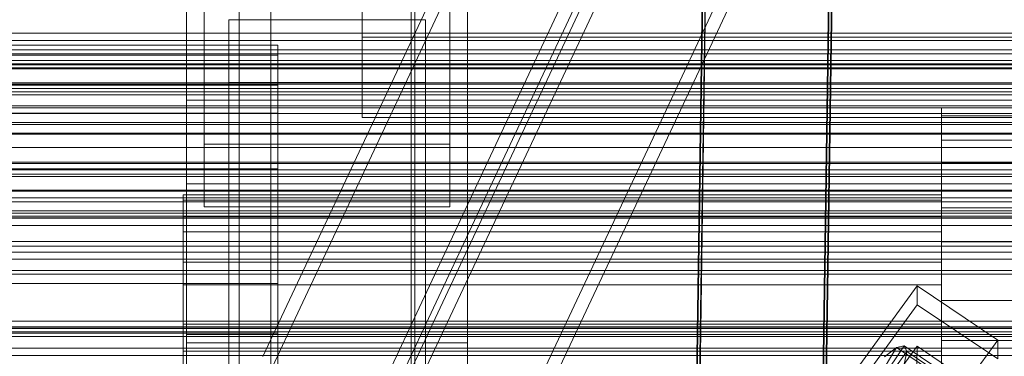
# Model space of a CAD drawing. Header units: millimetres. Extents: x -2233 to 61924, y -68080 to 6847.
# Tile 287 of 656: x -474 to -334, y -33198 to -33150. Entities that reach past the tile are written whole.
import ezdxf

# ---------------------------------------------------------------- set-up
doc = ezdxf.new("R2010")
doc.units = ezdxf.units.MM
for name, color, linetype, lineweight in [('frontal_C01', 7, 'Continuous', 0), ('frontal_C02', 7, 'Continuous', 0), ('frontal_C03', 7, 'Continuous', 0), ('frontal_secador', 7, 'Continuous', 0)]:
    doc.layers.add(name, color=color, linetype=linetype, lineweight=lineweight)

msp = doc.modelspace()

# ---------------------------------------------------------------- linework, layer by layer
at = {"layer": 'frontal_C01'}
for p, q in [((-439.114, -33197.732), (-299.114, -32899.212)), ((-439.114, -33202.046), (-299.114, -32903.526)), ((-280.886, -32907.139), (-420.886, -33205.659)), ((-420.886, -33209.973), (-280.886, -32911.453)), ((-439.114, -33238.175), (-299.114, -32939.655)), ((-439.114, -33242.488), (-299.114, -32943.968)), ((-280.886, -32947.581), (-420.886, -33246.102)), ((-420.886, -33250.415), (-280.886, -32951.895)), ((-378.512, -33305.149), (-375.644, -33110.039)), ((-357.646, -33110.284), (-360.514, -33305.395)), ((-378.512, -33310.542), (-375.644, -33115.431)), ((-360.514, -33310.787), (-357.646, -33115.677)), ((-437, -33153.336), (-487, -33153.336)), ((-437, -33154.741), (-437, -33153.336)), ((-437, -33153.336), (-437, -33159.036)), ((-437, -33154.741), (-487, -33154.741)), ((-437, -33163.035), (-437, -33154.741)), ((-437, -33159.036), (-487, -33159.036)), ((-437, -33159.036), (-437, -33170.973)), ((-342.5, -33166.88), (-342.5, -33162.272)), ((-342.5, -33162.272), (-342.5, -33163.407)), ((342.5, -33162.272), (-342.5, -33162.272)), ((-437, -33163.035), (-487, -33163.035)), ((-437, -33176.957), (-437, -33163.035)), ((-342.5, -33163.407), (-342.5, -33170.113)), ((342.5, -33163.407), (-342.5, -33163.407)), ((-410, -33165.914), (-450, -33165.914)), ((-450, -33165.914), (-450, -33204.432)), ((-450, -33310.158), (-450, -33165.914)), ((-410, -33204.432), (-410, -33165.914)), ((-410, -33165.914), (-410, -33310.158)), ((-342.5, -33176.531), (-342.5, -33166.88)), ((342.5, -33166.88), (-342.5, -33166.88)), ((-437, -33170.973), (-487, -33170.973)), ((-437, -33170.973), (-437, -33187.328)), ((-342.5, -33170.113), (-342.5, -33181.37)), ((342.5, -33170.113), (-342.5, -33170.113)), ((-450.5, -33177.775), (-450.5, -33174.682)), ((-450.5, -33174.682), (-450.5, -33175.444)), ((-342.5, -33174.682), (-450.5, -33174.682)), ((-342.5, -33175.444), (-342.5, -33174.682)), ((-342.5, -33174.682), (-342.5, -33177.775)), ((-450.5, -33175.444), (-450.5, -33179.945)), ((-342.5, -33175.444), (-450.5, -33175.444)), ((-342.5, -33179.945), (-342.5, -33175.444)), ((-342.5, -33189.755), (-342.5, -33176.531)), ((342.5, -33176.531), (-342.5, -33176.531)), ((-437, -33176.957), (-487, -33176.957)), ((-450.5, -33184.251), (-450.5, -33177.775)), ((-342.5, -33177.775), (-450.5, -33177.775)), ((-437, -33194.387), (-437, -33176.957)), ((-342.5, -33177.775), (-342.5, -33184.251)), ((-450.5, -33179.945), (-450.5, -33187.498)), ((-342.5, -33179.945), (-450.5, -33179.945)), ((-342.5, -33187.498), (-342.5, -33179.945)), ((-342.5, -33181.37), (-342.5, -33195.462)), ((342.5, -33181.37), (-342.5, -33181.37)), ((-450.5, -33193.125), (-450.5, -33184.251)), ((-342.5, -33184.251), (-450.5, -33184.251)), ((-342.5, -33184.251), (-342.5, -33193.125)), ((-487, -33187.328), (-437, -33187.328)), ((-450.5, -33187.498), (-450.5, -33196.955)), ((-342.5, -33187.498), (-450.5, -33187.498)), ((-437, -33187.328), (-437, -33205.613)), ((-373.501, -33225.492), (-345.969, -33187.638)), ((-345.981, -33190.334), (-345.969, -33187.638)), ((-345.969, -33187.638), (-334.501, -33195.374)), ((-342.5, -33196.955), (-342.5, -33187.498)), ((-345.981, -33190.334), (-373.513, -33228.189)), ((-334.513, -33198.071), (-345.981, -33190.334)), ((-342.5, -33204.538), (-342.5, -33189.755)), ((-342.5, -33189.755), (342.5, -33189.755)), ((-450.5, -33203.045), (-450.5, -33193.125)), ((-450.5, -33193.125), (-342.5, -33193.125)), ((-342.5, -33193.125), (-342.5, -33203.045)), ((-437, -33194.387), (-487, -33194.387)), ((-437, -33212.672), (-437, -33194.387)), ((-373.539, -33234.12), (-346.008, -33196.266)), ((-334.501, -33195.374), (-362.033, -33233.229)), ((-353.378, -33204.507), (-347.835, -33196.192)), ((-347.835, -33196.192), (-348.918, -33196.453)), ((-347.835, -33196.192), (-338.005, -33202.823)), ((-347.47, -33197.007), (-347.835, -33196.192)), ((-346.02, -33198.962), (-346.008, -33196.266)), ((-346.008, -33196.266), (-334.539, -33204.002)), ((-342.5, -33195.462), (-342.5, -33210.245)), ((342.5, -33195.462), (-342.5, -33195.462)), ((-334.501, -33195.374), (-334.513, -33198.071)), ((-450.5, -33196.955), (-450.5, -33206.875)), ((-342.5, -33196.955), (-450.5, -33196.955)), ((-353.892, -33204.631), (-348.918, -33196.453)), ((-353.205, -33204.893), (-347.47, -33197.007)), ((-348.918, -33196.453), (-350.645, -33197.773)), ((-348.918, -33196.453), (-339.088, -33203.084)), ((-347.847, -33198.843), (-347.47, -33197.007)), ((-347.47, -33197.007), (-337.64, -33203.638)), ((-342.5, -33206.875), (-342.5, -33196.955))]:
    msp.add_line(p, q, dxfattribs=at)
at = {"layer": 'frontal_C02'}
for p, q in [((-450, -33329.126), (-450, -32971.464)), ((-410, -32971.464), (-410, -33329.126)), ((-442.5, -33516.139), (-442.5, -32977.112)), ((-417.5, -32977.112), (-417.5, -33516.139)), ((-447.5, -33167.449), (-447.5, -32986.084)), ((-412.5, -32986.084), (-412.5, -33167.449)), ((-447.5, -33176.39), (-447.5, -32995.026)), ((-412.5, -33176.39), (-412.5, -32995.026)), ((-442.5, -33543.024), (-442.5, -33003.998)), ((-417.5, -33543.024), (-417.5, -33003.998)), ((-450, -33367.308), (-450, -33009.646)), ((-410, -33367.308), (-410, -33009.646)), ((-378.512, -33275.795), (-375.644, -33082.39)), ((-357.646, -33082.633), (-360.514, -33276.038)), ((-378.512, -33281.756), (-375.644, -33088.351)), ((-360.514, -33282), (-357.646, -33088.595)), ((-450, -33195.783), (-450, -33094.446)), ((-410, -33195.783), (-410, -33094.446)), ((-438, -33247.792), (-438, -33110.146)), ((-418, -33110.146), (-418, -33247.792)), ((-438, -33116.107), (-438, -33253.753)), ((-418, -33253.753), (-418, -33116.107)), ((-425, -33152.192), (-425, -33137.051)), ((-450, -33148.056), (-450, -33195.783)), ((-450, -33505.718), (-450, -33148.056)), ((-425, -33148.506), (-425, -33163.647)), ((-410, -33195.783), (-410, -33148.056)), ((-410, -33148.056), (-410, -33505.718)), ((-444, -33158.638), (-444, -33149.697)), ((-444, -33149.697), (-416, -33149.697)), ((-444, -33235.357), (-444, -33149.697)), ((-416, -33149.697), (-416, -33158.638)), ((-416, -33149.697), (-416, -33235.357)), ((425, -33152.192), (-425, -33152.192)), ((-425, -33152.192), (-425, -33163.647)), ((-416, -33158.638), (-444, -33158.638)), ((-444, -33158.638), (-444, -33244.298)), ((-416, -33244.298), (-416, -33158.638)), ((-450, -33173.108), (-450, -33161.186)), ((-450, -33161.186), (450, -33161.186)), ((-450, -33194.595), (-450, -33161.186)), ((-425, -33163.647), (425, -33163.647)), ((-412.5, -33167.449), (-447.5, -33167.449)), ((-447.5, -33167.449), (-447.5, -33176.39)), ((-412.5, -33176.39), (-412.5, -33167.449)), ((450, -33173.108), (-450, -33173.108)), ((-450, -33173.108), (-450, -33206.517)), ((-447.5, -33176.39), (-412.5, -33176.39)), ((450, -33194.595), (-450, -33194.595)), ((-450, -33194.595), (-450, -33206.517)), ((-450, -33195.783), (-410, -33195.783)), ((-450, -33553.445), (-450, -33195.783)), ((-410, -33553.445), (-410, -33195.783))]:
    msp.add_line(p, q, dxfattribs=at)
at = {"layer": 'frontal_C03'}
for p, q in [((1250, -33151.596), (-1250, -33151.596)), ((-1250, -33152.653), (1250, -33152.653)), ((1250, -33155.505), (-1250, -33155.505)), ((1250, -33156.563), (-1250, -33156.563)), ((1250, -33158.87), (-1250, -33158.87)), ((1250, -33159.523), (-1250, -33159.523)), ((1250, -33160.405), (-1250, -33160.405)), ((1250, -33170.211), (-1250, -33170.211)), ((1250, -33171.092), (-1250, -33171.092)), ((1250, -33171.746), (-1250, -33171.746)), ((1250, -33174.053), (-1250, -33174.053)), ((-1250, -33175.111), (1250, -33175.111)), ((1250, -33177.963), (-1250, -33177.963)), ((1250, -33179.02), (-1250, -33179.02)), ((1250, -33181.328), (-1250, -33181.328)), ((1250, -33181.981), (-1250, -33181.981)), ((1250, -33182.862), (-1250, -33182.862)), ((1250, -33192.669), (-1250, -33192.669)), ((1250, -33193.55), (-1250, -33193.55)), ((1250, -33194.204), (-1250, -33194.204)), ((1250, -33196.511), (-1250, -33196.511)), ((-1250, -33197.568), (1250, -33197.568))]:
    msp.add_line(p, q, dxfattribs=at)
at = {"layer": 'frontal_secador'}
for p, q in [((1250, -33154), (-1250, -33154)), ((1250, -33154.545), (-1250, -33154.545)), ((1250, -33156), (-1250, -33156)), ((1250, -33156.144), (-1250, -33156.144)), ((1250, -33156.709), (-1250, -33156.709)), ((1250, -33158.686), (-1250, -33158.686)), ((1250, -33160), (-1250, -33160)), ((1320, -33162), (-1320, -33162)), ((1320, -33162.273), (-1320, -33162.273)), ((1250, -33162), (-1250, -33162)), ((1320, -33163.072), (-1320, -33163.072)), ((1320, -33164.343), (-1320, -33164.343)), ((1250, -33164.651), (-1250, -33164.651)), ((1320, -33166), (-1320, -33166)), ((1250, -33165.859), (-1250, -33165.859)), ((-1250, -33166), (1250, -33166)), ((1320, -33167.929), (-1320, -33167.929)), ((-1320, -33170), (1320, -33170)), ((-1250, -33170), (1250, -33170)), ((1320, -33172.071), (-1320, -33172.071)), ((1320, -33174), (-1320, -33174)), ((1250, -33174.141), (-1250, -33174.141)), ((1320, -33175.657), (-1320, -33175.657)), ((1320, -33176.928), (-1320, -33176.928)), ((1320, -33177.727), (-1320, -33177.727)), ((1320, -33178), (-1320, -33178)), ((1250, -33177.285), (-1250, -33177.285)), ((1250, -33178), (-1250, -33178)), ((1250, -33181.314), (-1250, -33181.314)), ((1250, -33183.856), (-1250, -33183.856)), ((1250, -33185.455), (-1250, -33185.455)), ((1250, -33186), (-1250, -33186)), ((1360, -33193.5), (-1360, -33193.5)), ((1360, -33194.863), (-1360, -33194.863)), ((1250, -33193.75), (-1250, -33193.75))]:
    msp.add_line(p, q, dxfattribs=at)

doc.saveas('drawing.dxf')
